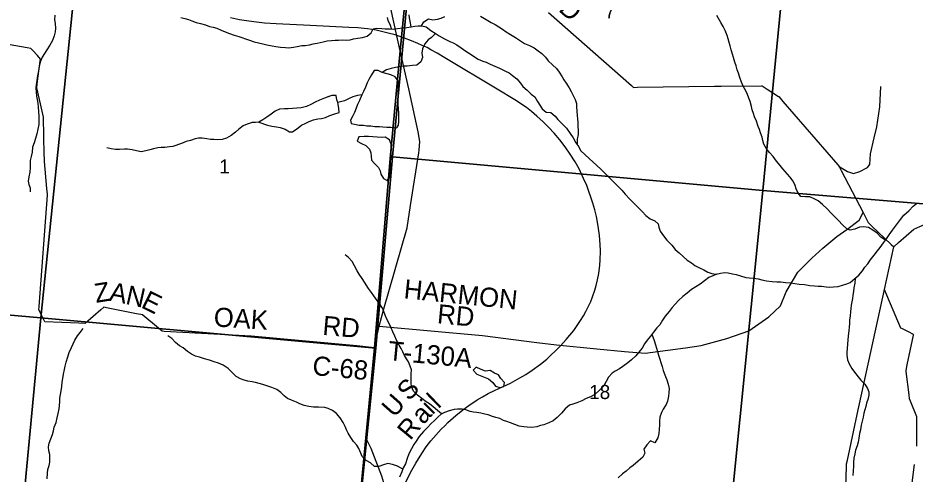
# Model space of a CAD drawing. Extents: x 1715311 to 2083412, y 146837 to 553079.
# Drawn here: x 1943778 to 1957824, y 332227 to 339371 of the extents above; entities that cross this region are included whole.
import ezdxf

# ---------------------------------------------------------------- set-up
doc = ezdxf.new("R2010")
doc.units = 0
for name, color, linetype in [('GM_X_County_Road', 7, 'Continuous'), ('GM_X_County_Road_Text', 7, 'Continuous'), ('GM_X_Minor_Lake', 7, 'Continuous'), ('GM_X_Minor_River', 7, 'Continuous'), ('GM_X_Rail_Line', 7, 'Continuous'), ('GM_X_Rail_Line_Text', 7, 'Continuous'), ('GM_X_Section', 7, 'Continuous'), ('GM_X_Section_Text', 7, 'Continuous'), ('GM_X_State_Route', 7, 'Continuous'), ('GM_X_Township', 7, 'Continuous'), ('GM_X_Township_Road', 7, 'Continuous'), ('GM_X_Township_Road_Text', 7, 'Continuous'), ('GM_X_Township_ROW', 7, 'Continuous')]:
    doc.layers.add(name, color=color, linetype=linetype)

msp = doc.modelspace()

# ---------------------------------------------------------------- linework, layer by layer
at = {"layer": 'GM_X_County_Road'}
for points in [[(1952084, 339458), (1953383, 338313), (1953417, 338283), (1953477, 338284), (1954684, 338301), (1954698, 338301), (1954789, 338301), (1955418, 338305), (1955431, 338305), (1955509, 338255), (1955685, 338141), (1955689, 338139), (1955755, 338063), (1956613, 337070), (1956636, 337042), (1956668, 336981), (1957010, 336324), (1957079, 336190), (1957090, 336169), (1957149, 336112), (1957451, 335821), (1957489, 335784)], [(1949358, 334202), (1949086, 334236), (1947427, 334387), (1946068, 334462), (1946038, 334465), (1945979, 334513), (1945735, 334716), (1945732, 334719), (1945632, 334739), (1945165, 334833), (1945125, 334841), (1945075, 334799), (1944834, 334592), (1944825, 334585), (1944730, 334589), (1944201, 334611), (1944198, 334611), (1944152, 334703), (1944129, 334750), (1944106, 334797), (1944110, 334851), (1944239, 336594), (1944240, 336613), (1944233, 336700), (1944196, 337122), (1944192, 337170), (1944191, 337228), (1944180, 337810), (1944180, 337815), (1944157, 337913), (1944074, 338275), (1944072, 338282), (1944085, 338379), (1944128, 338694), (1944132, 338725), (1944082, 338781), (1944011, 338859), (1943980, 338894), (1943921, 338904), (1943294, 339010)], [(1956919, 333160), (1956920, 333161), (1957344, 335117), (1957489, 335784), (1957567, 335854), (1957803, 336063), (1957805, 336065), (1957899, 336106), (1959198, 336676), (1959699, 336896), (1959968, 337014), (1959971, 337015), (1960065, 337055), (1960725, 337337), (1960886, 337407), (1960930, 337426), (1960962, 337473), (1961808, 338740), (1961890, 338865)], [(1956561, 329238), (1956561, 329240), (1956661, 329822), (1956664, 329840), (1956667, 329926), (1956708, 331102), (1956751, 332342), (1956752, 332389), (1956764, 332446), (1956919, 333160)]]:
    msp.add_lwpolyline(points, dxfattribs=at)
at = {"layer": 'GM_X_Minor_Lake'}
for points in [[(1949163, 338165), (1949124, 338078), (1949094, 338016), (1949074, 337960), (1949048, 337890), (1949021, 337836), (1948985, 337770), (1948997, 337716), (1949049, 337706), (1949118, 337690), (1949188, 337692), (1949240, 337680), (1949304, 337680), (1949368, 337670), (1949439, 337668), (1949493, 337664), (1949555, 337662), (1949615, 337658), (1949711, 337651), (1949735, 337690), (1949739, 337750), (1949742, 337818), (1949740, 337878), (1949736, 337950), (1949732, 338014), (1949732, 338202), (1949734, 338274), (1949734, 338330), (1949736, 338382), (1949684, 338450), (1949615, 338478), (1949482, 338518)], [(1949482, 338518), (1949418, 338546), (1949354, 338546), (1949314, 338479), (1949272, 338409), (1949244, 338353), (1949218, 338287), (1949189, 338217), (1949163, 338165)], [(1948785, 338046), (1948772, 338089), (1948758, 338155), (1948690, 338157), (1948576, 338116), (1948502, 338082), (1948432, 338052), (1948366, 338017), (1948296, 337985), (1948210, 337963), (1948145, 337960), (1948079, 337954), (1948009, 337948), (1947949, 337948), (1947871, 337943), (1947803, 337913), (1947741, 337865), (1947677, 337818), (1947613, 337776), (1947551, 337736)], [(1947551, 337736), (1947687, 337689), (1947754, 337677), (1947828, 337663), (1947886, 337653), (1947962, 337629), (1948028, 337587), (1948079, 337585), (1948145, 337633), (1948219, 337691), (1948285, 337723), (1948339, 337748), (1948404, 337776), (1948472, 337790), (1948530, 337796), (1948594, 337814), (1948660, 337842), (1948737, 337870), (1948807, 337890), (1948803, 337958), (1948785, 338046)], [(1949116, 337510), (1949091, 337442), (1949156, 337402), (1949226, 337372), (1949284, 337314), (1949304, 337260), (1949306, 337206), (1949312, 337142), (1949366, 337084), (1949424, 337026), (1949448, 336976), (1949462, 336922), (1949500, 336856), (1949561, 336824), (1949607, 336888), (1949611, 336956), (1949609, 337012), (1949609, 337076), (1949611, 337132), (1949621, 337186), (1949623, 337244)], [(1949623, 337244), (1949623, 337256), (1949627, 337326), (1949619, 337394), (1949597, 337464), (1949529, 337502), (1949477, 337500), (1949404, 337502), (1949332, 337510), (1949266, 337512), (1949198, 337514), (1949116, 337510)], [(1950953, 333903), (1950905, 333853), (1950965, 333793), (1951094, 333741), (1951146, 333719), (1951214, 333661), (1951256, 333605), (1951322, 333581), (1951367, 333593)], [(1951367, 333593), (1951387, 333599), (1951395, 333659), (1951336, 333723), (1951304, 333779), (1951240, 333805), (1951172, 333847), (1951100, 333841), (1951028, 333865), (1950953, 333903)]]:
    msp.add_lwpolyline(points, dxfattribs=at)
at = {"layer": 'GM_X_Minor_River'}
for points in [[(1944357, 339413), (1944353, 339341), (1944359, 339285), (1944367, 339207), (1944362, 339151), (1944346, 339091), (1944320, 339017), (1944276, 338943), (1944233, 338870), (1944193, 338816), (1944159, 338756), (1944127, 338680), (1944113, 338612), (1944102, 338542), (1944092, 338488), (1944080, 338436), (1944072, 338384), (1944061, 338328), (1944059, 338272), (1944061, 338212), (1944069, 338148), (1944080, 338094), (1944092, 338038), (1944096, 337972), (1944098, 337906), (1944103, 337826), (1944103, 337760), (1944103, 337700), (1944090, 337628), (1944076, 337554), (1944054, 337484), (1944030, 337414), (1944007, 337348), (1943999, 337266), (1943983, 337200), (1943972, 337136), (1943968, 337084), (1943972, 337026), (1943962, 336954), (1943951, 336884), (1943937, 336816), (1943951, 336764), (1943967, 336712), (1943970, 336646)], [(1946329, 339380), (1946389, 339364), (1946448, 339344), (1946500, 339324)], [(1949626, 339200), (1949609, 339252), (1949575, 339330), (1949564, 339380)], [(1949936, 339234), (1949920, 339318), (1949909, 339370), (1949901, 339421)], [(1950094, 339246), (1950132, 339309), (1950204, 339357), (1950274, 339341), (1950346, 339349), (1950402, 339368), (1950464, 339394)], [(1951022, 339398), (1951082, 339363), (1951136, 339329), (1951187, 339297), (1951249, 339266), (1951307, 339234), (1951367, 339194), (1951422, 339154), (1951488, 339111), (1951570, 339065), (1951633, 339021), (1951711, 338968), (1951785, 338938), (1951858, 338902), (1951924, 338855), (1951980, 338813), (1952037, 338755), (1952081, 338700), (1952150, 338636), (1952210, 338578), (1952250, 338524), (1952299, 338451), (1952327, 338401), (1952359, 338349), (1952406, 338277), (1952438, 338219), (1952478, 338146), (1952501, 338096), (1952521, 338030), (1952523, 337980), (1952526, 337912), (1952534, 337844), (1952540, 337788), (1952544, 337734), (1952545, 337668), (1952547, 337614), (1952547, 337546), (1952536, 337472), (1952535, 337385)], [(1957362, 335890), (1957287, 335936), (1957229, 336000), (1957164, 336049), (1957094, 336087), (1957020, 336101), (1956952, 336092), (1956880, 336062), (1956810, 336048), (1956759, 336062), (1956687, 336131), (1956624, 336197), (1956574, 336249), (1956508, 336312), (1956447, 336380), (1956373, 336448), (1956308, 336505), (1956242, 336539), (1956178, 336569), (1956106, 336570), (1956037, 336574), (1955993, 336628), (1955963, 336694), (1955947, 336746), (1955914, 336815), (1955864, 336881), (1955753, 337007), (1955711, 337058), (1955656, 337126), (1955600, 337202), (1955547, 337264), (1955497, 337323), (1955457, 337395), (1955440, 337449), (1955428, 337503), (1955406, 337573), (1955389, 337623), (1955367, 337673), (1955339, 337756), (1955312, 337824), (1955292, 337876), (1955276, 337930), (1955264, 337982), (1955241, 338062), (1955221, 338116), (1955199, 338172), (1955172, 338227), (1955134, 338303), (1955108, 338367), (1955083, 338437), (1955057, 338505), (1955041, 338557), (1955022, 338621), (1955002, 338676), (1954982, 338750), (1954965, 338802), (1954943, 338872), (1954927, 338932), (1954914, 338984), (1954898, 339044), (1954882, 339098), (1954849, 339174), (1954819, 339237), (1954785, 339299), (1954722, 339411)], [(1946500, 339324), (1946570, 339301), (1946638, 339285), (1946712, 339261), (1946775, 339238), (1946833, 339224), (1946891, 339208), (1946961, 339180), (1947024, 339151), (1947088, 339127), (1947164, 339103), (1947234, 339080), (1947285, 339062), (1947339, 339044), (1947401, 339023), (1947477, 338997), (1947612, 338964), (1947676, 338950), (1947760, 338932), (1947816, 338924), (1947891, 338915), (1947969, 338907), (1948021, 338905), (1948093, 338912), (1948151, 338924), (1948221, 338938), (1948275, 338940), (1948342, 338947), (1948402, 338963), (1948464, 338975), (1948558, 338998), (1948620, 339010), (1948688, 339016), (1948746, 339021), (1948798, 339023), (1948856, 339027), (1948927, 339023), (1948981, 339030), (1949033, 339042), (1949101, 339054), (1949171, 339064), (1949245, 339087), (1949307, 339139), (1949341, 339201), (1949393, 339211), (1949475, 339206), (1949527, 339202), (1949593, 339202), (1949659, 339197), (1949720, 339207), (1949800, 339215), (1949868, 339221), (1949936, 339234), (1949992, 339240), (1950046, 339246), (1950100, 339246), (1950171, 339229), (1950243, 339173), (1950311, 339131), (1950372, 339088), (1950454, 339044), (1950538, 339003), (1950591, 338979), (1950649, 338947), (1950719, 338901), (1950792, 338848), (1950872, 338798), (1950924, 338764), (1950985, 338727), (1951057, 338695), (1951111, 338679), (1951173, 338648), (1951242, 338614), (1951316, 338582), (1951412, 338537), (1951467, 338511), (1951523, 338471), (1951589, 338415), (1951646, 338350), (1951684, 338298), (1951752, 338242), (1951815, 338179), (1951873, 338133), (1951914, 338063), (1951950, 338005), (1951988, 337949), (1952049, 337896), (1952121, 337888), (1952187, 337832), (1952230, 337781), (1952292, 337719), (1952364, 337645), (1952425, 337560), (1952471, 337494), (1952514, 337416), (1952558, 337350), (1952588, 337296), (1952657, 337227), (1952723, 337169), (1952784, 337113), (1952836, 337066)], [(1950317, 339126), (1950251, 339063), (1950201, 339029), (1950148, 338963), (1950112, 338889), (1950104, 338817), (1950110, 338749), (1950085, 338681), (1950021, 338632), (1949955, 338626), (1949874, 338618), (1949822, 338618), (1949754, 338605), (1949688, 338595), (1949620, 338581), (1949550, 338556), (1949482, 338518), (1949418, 338546), (1949354, 338546), (1949314, 338479), (1949272, 338409), (1949244, 338353), (1949218, 338287), (1949189, 338217), (1949163, 338165), (1949097, 338155), (1949023, 338134), (1948955, 338102), (1948891, 338070), (1948785, 338046), (1948772, 338089), (1948758, 338155), (1948690, 338157), (1948630, 338133), (1948576, 338116), (1948502, 338082), (1948432, 338052), (1948366, 338017), (1948296, 337985), (1948210, 337963), (1948145, 337960), (1948079, 337954), (1948009, 337948), (1947949, 337948), (1947871, 337943), (1947803, 337913), (1947741, 337865), (1947677, 337818), (1947613, 337776), (1947551, 337736), (1947499, 337734), (1947445, 337731), (1947369, 337705), (1947303, 337681), (1947239, 337627), (1947185, 337584), (1947115, 337530), (1947043, 337488), (1946973, 337467), (1946897, 337461), (1946845, 337467), (1946794, 337469), (1946734, 337478), (1946664, 337488), (1946606, 337486), (1946552, 337476), (1946478, 337451), (1946410, 337433), (1946338, 337403), (1946202, 337356), (1946150, 337350), (1946077, 337344), (1946021, 337341), (1945967, 337339), (1945899, 337321), (1945841, 337304), (1945779, 337292), (1945705, 337276), (1945635, 337288), (1945566, 337305), (1945496, 337317), (1945444, 337317), (1945370, 337308), (1945304, 337308), (1945236, 337322), (1945171, 337339)], [(1952836, 337066), (1952910, 336998), (1952985, 336926), (1953098, 336811), (1953166, 336739), (1953233, 336674), (1953285, 336612), (1953352, 336536), (1953430, 336457), (1953500, 336391), (1953551, 336339), (1953611, 336276), (1953678, 336224), (1953750, 336192), (1953804, 336146), (1953814, 336093), (1953831, 336033), (1953887, 335959), (1953938, 335891), (1954016, 335810), (1954069, 335744), (1954129, 335690), (1954191, 335634), (1954258, 335577), (1954322, 335537), (1954378, 335495), (1954449, 335458), (1954519, 335424), (1954579, 335390), (1954642, 335367), (1954712, 335357), (1954776, 335371), (1954844, 335384), (1954898, 335380), (1954966, 335364), (1955025, 335350), (1955091, 335331), (1955173, 335307), (1955225, 335299), (1955293, 335294), (1955370, 335284), (1955424, 335270), (1955500, 335256), (1955586, 335245), (1955660, 335237), (1955723, 335239), (1955793, 335228), (1955873, 335224), (1955941, 335212), (1956009, 335203), (1956092, 335195), (1956176, 335178), (1956250, 335174), (1956306, 335172), (1956360, 335168), (1956433, 335159), (1956489, 335155), (1956545, 335159), (1956619, 335167), (1956687, 335184), (1956757, 335204), (1956809, 335228), (1956883, 335289), (1956943, 335343), (1956999, 335409), (1957037, 335469), (1957082, 335521), (1957120, 335579), (1957182, 335656), (1957238, 335724), (1957278, 335776), (1957332, 335848), (1957377, 335910), (1957419, 335975), (1957469, 336047), (1957531, 336131), (1957595, 336213), (1957650, 336283), (1957724, 336352), (1957792, 336422), (1957848, 336466)], [(1950408, 333168), (1950347, 333221), (1950279, 333279), (1950224, 333328), (1950172, 333358), (1950102, 333410), (1950035, 333464), (1949969, 333527), (1949938, 333599), (1949936, 333653), (1949934, 333711), (1949936, 333795), (1949939, 333861), (1949921, 333915), (1949895, 333983), (1949862, 334034), (1949832, 334086), (1949804, 334142), (1949779, 334192), (1949749, 334244), (1949707, 334326), (1949678, 334385), (1949646, 334457), (1949620, 334515), (1949589, 334585), (1949553, 334653), (1949525, 334717), (1949508, 334774), (1949488, 334824), (1949438, 334896), (1949403, 334946), (1949349, 335018), (1949313, 335069), (1949268, 335133), (1949204, 335233), (1949167, 335289), (1949119, 335356), (1949087, 335412), (1949048, 335486), (1949012, 335556), (1948951, 335621), (1948899, 335663)], [(1954720, 335359), (1954594, 335306), (1954526, 335256), (1954460, 335200), (1954392, 335160), (1954324, 335117), (1954254, 335059), (1954190, 335009), (1954122, 334943), (1954066, 334886), (1954022, 334834), (1953975, 334772), (1953913, 334700), (1953869, 334636), (1953827, 334566), (1953781, 334515), (1953729, 334451), (1953680, 334385), (1953630, 334323), (1953588, 334269), (1953552, 334201), (1953494, 334130), (1953450, 334078), (1953385, 334016), (1953325, 333968), (1953251, 333911), (1953197, 333877), (1953129, 333839), (1953079, 333805), (1953023, 333744), (1952989, 333678), (1952945, 333604), (1952879, 333538), (1952808, 333474), (1952740, 333435), (1952672, 333409), (1952606, 333375), (1952528, 333345), (1952465, 333322), (1952413, 333304), (1952346, 333250), (1952290, 333182), (1952222, 333115), (1952156, 333059), (1952088, 333029), (1952014, 332997), (1951958, 332986), (1951904, 332968), (1951826, 332956), (1951753, 332961), (1951699, 332967), (1951627, 332979), (1951557, 333003), (1951490, 333028), (1951430, 333048), (1951378, 333066), (1951322, 333095), (1951262, 333115), (1951209, 333127), (1951139, 333155), (1951087, 333166), (1951023, 333182), (1950963, 333192), (1950912, 333198), (1950860, 333209), (1950788, 333231), (1950734, 333245), (1950662, 333244), (1950610, 333240), (1950529, 333218), (1950459, 333192), (1950405, 333167), (1950355, 333123), (1950298, 333065), (1950242, 333015), (1950196, 332961), (1950126, 332896), (1950062, 332814), (1950014, 332744), (1949976, 332688), (1949939, 332622), (1949899, 332544), (1949871, 332470), (1949845, 332387), (1949810, 332323), (1949788, 332263), (1949752, 332181)], [(1956884, 335290), (1956883, 335217), (1956866, 335145), (1956858, 335085), (1956852, 335027), (1956842, 334975), (1956836, 334925), (1956825, 334873), (1956819, 334821), (1956815, 334767), (1956807, 334705), (1956800, 334637), (1956796, 334587), (1956790, 334527), (1956786, 334475), (1956777, 334385), (1956771, 334327), (1956767, 334263), (1956761, 334193), (1956758, 334137), (1956756, 334087), (1956768, 334017), (1956791, 333951), (1956835, 333879), (1956877, 333823), (1956934, 333752), (1956974, 333698), (1957035, 333636), (1957081, 333566), (1957101, 333513), (1957099, 333461), (1957082, 333395), (1957066, 333339), (1957054, 333287), (1957036, 333233), (1957023, 333182), (1957009, 333116), (1956995, 333058), (1956981, 332992), (1956968, 332920), (1956954, 332860), (1956944, 332788), (1956932, 332728), (1956916, 332668), (1956893, 332602), (1956883, 332546), (1956867, 332478), (1956862, 332408), (1956860, 332352), (1956856, 332280), (1956852, 332206)], [(1944238, 332153), (1944243, 332239), (1944247, 332297), (1944267, 332363), (1944275, 332415), (1944278, 332485), (1944278, 332535), (1944260, 332592), (1944254, 332652), (1944269, 332712), (1944293, 332780), (1944319, 332845), (1944333, 332905), (1944346, 332959), (1944376, 333035), (1944390, 333109), (1944410, 333175), (1944421, 333247), (1944427, 333297), (1944435, 333361), (1944433, 333415), (1944442, 333471), (1944454, 333529), (1944464, 333599), (1944472, 333665), (1944483, 333725), (1944493, 333793), (1944507, 333863), (1944519, 333917), (1944534, 333981), (1944558, 334061), (1944582, 334129), (1944618, 334209), (1944645, 334267), (1944669, 334323), (1944713, 334391), (1944751, 334445), (1944799, 334508)], [(1949804, 332306), (1949719, 332349), (1949641, 332379), (1949567, 332392), (1949501, 332372), (1949431, 332344), (1949363, 332345), (1949296, 332403), (1949228, 332437), (1949169, 332504), (1949145, 332556), (1949113, 332626), (1949084, 332678), (1949034, 332738), (1948988, 332799), (1948949, 332865), (1948923, 332919), (1948899, 332973), (1948872, 333037), (1948824, 333108), (1948768, 333178), (1948705, 333224), (1948637, 333252), (1948585, 333271), (1948486, 333277), (1948404, 333277), (1948334, 333286), (1948260, 333300), (1948194, 333328), (1948139, 333353), (1948059, 333383), (1948001, 333411), (1947948, 333454), (1947894, 333502), (1947832, 333550), (1947755, 333585), (1947689, 333603), (1947611, 333629), (1947553, 333646), (1947499, 333660), (1947446, 333670), (1947376, 333684), (1947322, 333699), (1947260, 333719), (1947193, 333755), (1947133, 333820), (1947069, 333882), (1946992, 333930), (1946918, 333963), (1946850, 333985), (1946779, 334011), (1946701, 334032), (1946621, 334060), (1946559, 334074), (1946496, 334107), (1946434, 334145), (1946364, 334205), (1946309, 334233), (1946245, 334286), (1946187, 334352), (1946124, 334392)], [(1953704, 334417), (1953740, 334319), (1953762, 334251), (1953789, 334146), (1953805, 334090), (1953826, 334026), (1953846, 333974), (1953866, 333910), (1953882, 333850), (1953907, 333780), (1953939, 333705), (1953958, 333637), (1953972, 333565), (1953970, 333501), (1953966, 333445), (1953949, 333367), (1953925, 333315), (1953879, 333243), (1953853, 333192), (1953829, 333120), (1953822, 333054), (1953824, 332996), (1953820, 332927), (1953813, 332863), (1953795, 332794), (1953751, 332718), (1953681, 332750), (1953623, 332684), (1953577, 332616), (1953593, 332554), (1953562, 332490), (1953488, 332429), (1953410, 332363), (1953358, 332323), (1953300, 332275), (1953244, 332230), (1953174, 332166)]]:
    msp.add_lwpolyline(points, dxfattribs=at)
at = {"layer": 'GM_X_Rail_Line'}
msp.add_lwpolyline([(1949846, 332089), (1949924, 332253), (1950006, 332399), (1950101, 332550), (1950171, 332656), (1950245, 332746), (1950406, 332931), (1950462, 332984), (1950511, 333035), (1950633, 333145), (1950746, 333234), (1950839, 333303), (1950968, 333390), (1951049, 333437), (1951139, 333487), (1951239, 333536), (1951373, 333596), (1951490, 333652), (1951636, 333732), (1951731, 333788), (1951829, 333855), (1951960, 333950), (1952057, 334029), (1952122, 334087), (1952196, 334156), (1952272, 334233), (1952360, 334332), (1952419, 334401), (1952480, 334478), (1952536, 334554), (1952587, 334631), (1952633, 334705), (1952670, 334773), (1952712, 334855), (1952748, 334932), (1952774, 335002), (1952811, 335105), (1952833, 335181), (1952853, 335267), (1952873, 335368), (1952889, 335499), (1952895, 335579), (1952899, 335723), (1952894, 335823), (1952883, 335966), (1952861, 336110), (1952836, 336260), (1952811, 336363), (1952779, 336471), (1952748, 336564), (1952718, 336655), (1952683, 336747), (1952634, 336858), (1952563, 337005), (1952501, 337116), (1952424, 337238), (1952347, 337350), (1952261, 337463), (1952171, 337568), (1952088, 337655), (1952001, 337744), (1951904, 337830), (1951818, 337903), (1951738, 337968), (1951560, 338088), (1951282, 338256), (1950462, 338747), (1950341, 338820), (1950245, 338873), (1950183, 338907), (1950109, 338941), (1950037, 338973), (1949940, 339014), (1949831, 339056), (1949686, 339104), (1949577, 339134), (1949493, 339154), (1949386, 339177), (1949250, 339198), (1949100, 339214), (1948960, 339223), (1948354, 339254), (1947822, 339280), (1947637, 339290), (1947513, 339303), (1947395, 339320), (1947248, 339342), (1947107, 339372)], dxfattribs=at)
at = {"layer": 'GM_X_Section'}
for points in [[(1955940, 341815), (1955441, 336669), (1949642, 337194), (1949864, 339541), (1950144, 342437)], [(1961571, 341425), (1961151, 336191), (1955441, 336669), (1955940, 341815)], [(1939397, 340622), (1944462, 340096), (1944692, 340074), (1944134, 334674), (1938923, 335133)], [(1949864, 339541), (1949642, 337194), (1949380, 334200), (1944134, 334674), (1944692, 340074)], [(1949642, 337194), (1955441, 336669), (1954897, 331252), (1949147, 331860), (1949380, 334200)], [(1955441, 336669), (1961151, 336191), (1960668, 330918), (1954897, 331252)], [(1938923, 335133), (1944134, 334674), (1943636, 329367), (1938390, 329715)], [(1944134, 334674), (1949380, 334200), (1949147, 331860), (1948879, 328790), (1943636, 329367)]]:
    msp.add_lwpolyline(points, close=True, dxfattribs=at)
at = {"layer": 'GM_X_State_Route'}
for points in [[(1950056, 337259), (1950062, 337301), (1950069, 337438), (1950043, 337585), (1949896, 338263), (1949763, 338856), (1949709, 339092), (1949614, 339520)], [(1949140, 331893), (1949225, 332794), (1949358, 334202), (1949433, 334542), (1949509, 334817), (1949871, 336085), (1949925, 336434), (1950056, 337259)]]:
    msp.add_lwpolyline(points, dxfattribs=at)
at = {"layer": 'GM_X_Township'}
for points in [[(1949823, 339498), (1949763, 338856), (1949604, 337168), (1949358, 334202), (1949225, 332794), (1949122, 331709), (1948899, 329110), (1948873, 328747), (1948829, 328233), (1948788, 327808), (1948803, 327694), (1948791, 327612), (1948771, 327408), (1948733, 327011), (1948684, 326652), (1948662, 326463), (1948636, 326216), (1948351, 323457), (1948298, 322812), (1948157, 321107), (1947308, 311383)], [(1947308, 311383), (1948157, 321107), (1948298, 322812), (1948351, 323457), (1948636, 326216), (1948662, 326463), (1948684, 326652), (1948733, 327011), (1948771, 327408), (1948791, 327612), (1948803, 327694), (1948788, 327808), (1948829, 328233), (1948873, 328747), (1948899, 329110), (1949122, 331709), (1949225, 332794), (1949358, 334202), (1949604, 337168), (1949763, 338856), (1949823, 339498)]]:
    msp.add_lwpolyline(points, dxfattribs=at)
at = {"layer": 'GM_X_Township_Road'}
for points in [[(1956636, 337042), (1956765, 336965), (1956861, 336936), (1956961, 336966), (1957079, 337031), (1957118, 337077), (1957128, 337243), (1957186, 337494)], [(1957853, 332663), (1957849, 333124), (1957753, 333369), (1957739, 333405), (1957731, 333470), (1957685, 333835), (1957683, 333850), (1957701, 333938), (1957798, 334401), (1957801, 334415), (1957720, 334455), (1957626, 334501), (1957603, 334512), (1957571, 334585), (1957365, 335068), (1957344, 335117)], [(1949433, 334542), (1951050, 334396), (1951900, 334290)], [(1951900, 334290), (1952209, 334251), (1952842, 334190)], [(1950383, 329620), (1950380, 329629), (1950056, 330570), (1949681, 331513), (1949473, 332195), (1949309, 332625), (1949225, 332794)], [(1957640, 331049), (1957647, 331101), (1957777, 332091), (1957815, 332375)]]:
    msp.add_lwpolyline(points, dxfattribs=at)
at = {"layer": 'GM_X_Township_ROW'}
for points in [[(1957186, 337494), (1957225, 337663), (1957274, 337980), (1957286, 338297)], [(1952842, 334190), (1953277, 334148), (1953598, 334118), (1953951, 334167), (1954232, 334204), (1954476, 334240), (1954878, 334350), (1955219, 334472), (1955536, 334692), (1955719, 334862), (1955805, 335082), (1955987, 335387), (1956207, 335606), (1956378, 335764), (1956597, 335947), (1956756, 336057), (1956951, 336203), (1957010, 336324)]]:
    msp.add_lwpolyline(points, dxfattribs=at)

# ---------------------------------------------------------------- texts
at = {"layer": 'GM_X_County_Road_Text'}
for s, rotation, p in [('D', 318.6149, (1952229, 339489)), ('Z', 9.1932, (1945000, 334907)), ('A', 349.2788, (1945194, 334943)), ('N', 347.3819, (1945450, 334894)), ('E', 333.732, (1945690, 334843)), ('OAK', 356.4038, (1946837, 334540)), ('RD', 355.0717, (1948539, 334408)), ('C-68', 354.6249, (1948379, 333780))]:
    msp.add_text(s, height=300, rotation=rotation, dxfattribs=at).set_placement(p)
at = {"layer": 'GM_X_Rail_Line_Text'}
for s, rotation, p in [('S', 46.6105, (1949901, 333359)), ('U', 48.3209, (1949669, 333098)), ('l', 44.1275, (1950363, 333241)), ('i', 45.01, (1950268, 333145)), ('a', 47.3599, (1950125, 332990)), ('R', 50.3396, (1949921, 332743))]:
    msp.add_text(s, height=299, rotation=rotation, dxfattribs=at).set_placement(p)
at = {"layer": 'GM_X_Section_Text'}
for s, p in [('7', (1952966, 339362)), ('1', (1946931, 336935)), ('18', (1952722, 333402))]:
    msp.add_text(s, height=221, rotation=0, dxfattribs=at).set_placement(p)
at = {"layer": 'GM_X_Township_Road_Text'}
for s, rotation, p in [('HARMON', 354.2584, (1949810, 334981)), ('RD', 354.5821, (1950333, 334590)), ('T-130A', 354.5696, (1949562, 334013))]:
    msp.add_text(s, height=300, rotation=rotation, dxfattribs=at).set_placement(p)

doc.saveas('drawing.dxf')
